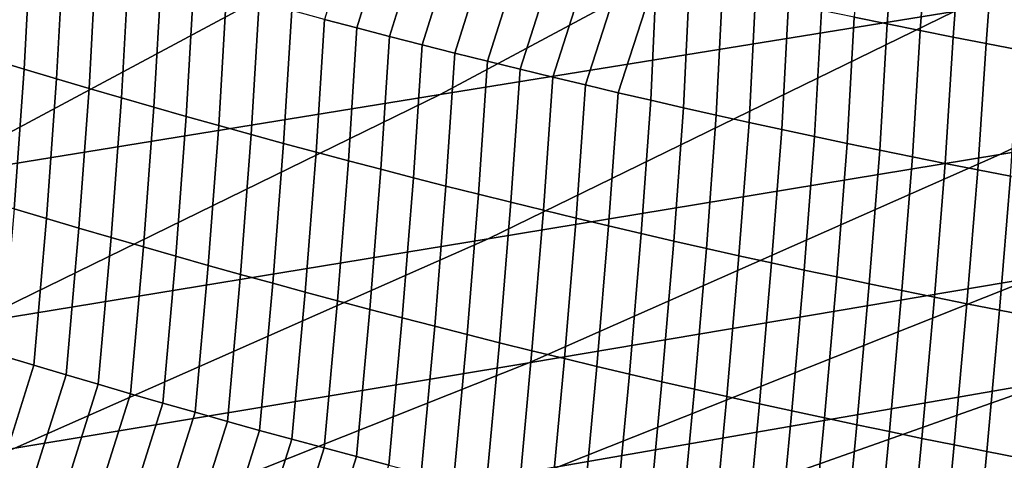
# Model space of a CAD drawing. Header units: metres. Extents: x -240 to 45, y -77 to 27.
# Tile 830 of 1056: x 17.297 to 19.066, y -23.864 to -23.073. Entities that reach past the tile are written whole.
import ezdxf

# ---------------------------------------------------------------- set-up
doc = ezdxf.new("R2010")
doc.units = ezdxf.units.M
doc.layers.add('solid_102011X2', color=7, linetype='CONTINUOUS')

msp = doc.modelspace()

# ---------------------------------------------------------------- linework, layer by layer
at = {"layer": 'solid_102011X2'}
for points in [[(17.857929, -22.580673, 17.847488), (17.038113, -23.060219, 18.042509), (16.126589, -23.20886, 13.85483), (16.951895, -22.726213, 13.659683)], [(19.796864, -22.618654, 30.69668), (18.975557, -23.058271, 30.889181), (18.052521, -23.207588, 26.658361), (18.878597, -22.765177, 26.462709)], [(18.878597, -22.765177, 26.462709), (18.052521, -23.207588, 26.658361), (17.126104, -23.35758, 22.442699), (17.957216, -22.912344, 22.244883)], [(20.789524, -22.761389, 39.398869), (19.961977, -23.164425, 39.585602), (19.057814, -23.315151, 35.327679), (19.889723, -22.909563, 35.135803)], [(17.844624, -23.072556, 124.652649), (17.903187, -23.087984, 124.65538), (17.968372, -22.877325, 124.96431), (17.909344, -22.862139, 124.961853)], [(18.796461, -23.068708, 124.986328), (18.855639, -23.080866, 124.986992), (18.870764, -22.869677, 125.301605), (18.811319, -22.85763, 125.301071)], [(17.903187, -23.087984, 124.65538), (17.961769, -23.10321, 124.657997), (18.027418, -22.892307, 124.966652), (17.968372, -22.877325, 124.96431)], [(18.855639, -23.080866, 124.986992), (18.914795, -23.092817, 124.987534), (18.930187, -22.881519, 125.302025), (18.870764, -22.869677, 125.301605)], [(18.914795, -23.092817, 124.987534), (18.973928, -23.104567, 124.987953), (18.989586, -22.893156, 125.302322), (18.930187, -22.881519, 125.302025)], [(17.961769, -23.10321, 124.657997), (18.020367, -23.118235, 124.660492), (18.086481, -22.907087, 124.96888), (18.027418, -22.892307, 124.966652)], [(18.973928, -23.104567, 124.987953), (19.033031, -23.116108, 124.988243), (19.048958, -22.904591, 125.302498), (18.989586, -22.893156, 125.302322)], [(17.957216, -22.912344, 22.244883), (17.126104, -23.35758, 22.442699), (16.201685, -23.508318, 18.24148), (17.038113, -23.060219, 18.042509)], [(17.247444, -23.14467, 124.320618), (17.30562, -23.162172, 124.324768), (17.318142, -22.92474, 124.622673), (17.259693, -22.907333, 124.618736)], [(18.020367, -23.118235, 124.660492), (18.078983, -23.133059, 124.662872), (18.145563, -22.921667, 124.970985), (18.086481, -22.907087, 124.96888)], [(19.889723, -22.909563, 35.135803), (19.057814, -23.315151, 35.327679), (18.139053, -23.466431, 31.085245), (18.975557, -23.058271, 30.889181)], [(19.033031, -23.116108, 124.988243), (19.092102, -23.127439, 124.988419), (19.108297, -22.915815, 125.302559), (19.048958, -22.904591, 125.302498)], [(17.30562, -23.162172, 124.324768), (17.363806, -23.17948, 124.328804), (17.376598, -22.941954, 124.626488), (17.318142, -22.92474, 124.622673)], [(18.078983, -23.133059, 124.662872), (18.137621, -23.14768, 124.665131), (18.204662, -22.936043, 124.972977), (18.145563, -22.921667, 124.970985)], [(18.137621, -23.14768, 124.665131), (18.196278, -23.162102, 124.667267), (18.263781, -22.950216, 124.974846), (18.204662, -22.936043, 124.972977)], [(17.363806, -23.17948, 124.328804), (17.422001, -23.196592, 124.33271), (17.435062, -22.958971, 124.630173), (17.376598, -22.941954, 124.626488)], [(18.196278, -23.162102, 124.667267), (18.254957, -23.176321, 124.669289), (18.322922, -22.964188, 124.976601), (18.263781, -22.950216, 124.974846)], [(17.422001, -23.196592, 124.33271), (17.480206, -23.213507, 124.336487), (17.493536, -22.975792, 124.633743), (17.435062, -22.958971, 124.630173)], [(18.254957, -23.176321, 124.669289), (18.313658, -23.190338, 124.671188), (18.382082, -22.977957, 124.978241), (18.322922, -22.964188, 124.976601)], [(17.480206, -23.213507, 124.336487), (17.538424, -23.230227, 124.340149), (17.552021, -22.992416, 124.637199), (17.493536, -22.975792, 124.633743)], [(18.313658, -23.190338, 124.671188), (18.372381, -23.204155, 124.672966), (18.441263, -22.991524, 124.979759), (18.382082, -22.977957, 124.978241)], [(17.538424, -23.230227, 124.340149), (17.596653, -23.246746, 124.343681), (17.610516, -23.008842, 124.640526), (17.552021, -22.992416, 124.637199)], [(18.372381, -23.204155, 124.672966), (18.431126, -23.217772, 124.674622), (18.441263, -22.991524, 124.979759)], [(18.489885, -23.231188, 124.676163), (18.500456, -23.00489, 124.981163), (18.441263, -22.991524, 124.979759), (18.431126, -23.217772, 124.674622)], [(18.548653, -23.244402, 124.677574), (18.559658, -23.018057, 124.982437), (18.500456, -23.00489, 124.981163), (18.489885, -23.231188, 124.676163)], [(17.596653, -23.246746, 124.343681), (17.654898, -23.263069, 124.347092), (17.669022, -23.02507, 124.643738), (17.610516, -23.008842, 124.640526)], [(18.607428, -23.257418, 124.678864), (18.618864, -23.031021, 124.983597), (18.559658, -23.018057, 124.982437), (18.548653, -23.244402, 124.677574)], [(17.654898, -23.263069, 124.347092), (17.713154, -23.279192, 124.350388), (17.727541, -23.0411, 124.646828), (17.669022, -23.02507, 124.643738)], [(17.713154, -23.279192, 124.350388), (17.771427, -23.295116, 124.353554), (17.786076, -23.056927, 124.649796), (17.727541, -23.0411, 124.646828)], [(18.666203, -23.270231, 124.680023), (18.67807, -23.043785, 124.984627), (18.618864, -23.031021, 124.983597), (18.607428, -23.257418, 124.678864)], [(18.975557, -23.058271, 30.889181), (18.139053, -23.466431, 31.085245), (17.211168, -23.618341, 26.857634), (18.052521, -23.207588, 26.658361)], [(17.771427, -23.295116, 124.353554), (17.829718, -23.310839, 124.356598), (17.844624, -23.072556, 124.652649), (17.786076, -23.056927, 124.649796)], [(18.724972, -23.282845, 124.681061), (18.73727, -23.056347, 124.985542), (18.67807, -23.043785, 124.984627), (18.666203, -23.270231, 124.680023)], [(18.783731, -23.295256, 124.681976), (18.796461, -23.068708, 124.986328), (18.73727, -23.056347, 124.985542), (18.724972, -23.282845, 124.681061)], [(17.829718, -23.310839, 124.356598), (17.888025, -23.326363, 124.35952), (17.903187, -23.087984, 124.65538), (17.844624, -23.072556, 124.652649)], [(18.842478, -23.307465, 124.682762), (18.855639, -23.080866, 124.986992), (18.796461, -23.068708, 124.986328), (18.783731, -23.295256, 124.681976)], [(17.888025, -23.326363, 124.35952), (17.94635, -23.341684, 124.36232), (17.961769, -23.10321, 124.657997), (17.903187, -23.087984, 124.65538)], [(18.901205, -23.319471, 124.683426), (18.914795, -23.092817, 124.987534), (18.855639, -23.080866, 124.986992), (18.842478, -23.307465, 124.682762)], [(18.959908, -23.33127, 124.68396), (18.973928, -23.104567, 124.987953), (18.914795, -23.092817, 124.987534), (18.901205, -23.319471, 124.683426)], [(17.94635, -23.341684, 124.36232), (18.004696, -23.356804, 124.365005), (18.020367, -23.118235, 124.660492), (17.961769, -23.10321, 124.657997)], [(19.018581, -23.342865, 124.684372), (19.033031, -23.116108, 124.988243), (18.973928, -23.104567, 124.987953), (18.959908, -23.33127, 124.68396)], [(18.004696, -23.356804, 124.365005), (18.063061, -23.371723, 124.367561), (18.078983, -23.133059, 124.662872), (18.020367, -23.118235, 124.660492)], [(19.077221, -23.35425, 124.684654), (19.092102, -23.127439, 124.988419), (19.033031, -23.116108, 124.988243), (19.018581, -23.342865, 124.684372)], [(17.229731, -23.395025, 124.033768), (17.287714, -23.412632, 124.038162), (17.30562, -23.162172, 124.324768), (17.247444, -23.14467, 124.320618)], [(18.063061, -23.371723, 124.367561), (18.121447, -23.386442, 124.369995), (18.137621, -23.14768, 124.665131), (18.078983, -23.133059, 124.662872)], [(18.121447, -23.386442, 124.369995), (18.179855, -23.400957, 124.372307), (18.196278, -23.162102, 124.667267), (18.137621, -23.14768, 124.665131)], [(17.287714, -23.412632, 124.038162), (17.345705, -23.430042, 124.042427), (17.363806, -23.17948, 124.328804), (17.30562, -23.162172, 124.324768)], [(18.179855, -23.400957, 124.372307), (18.238289, -23.415272, 124.374496), (18.254957, -23.176321, 124.669289), (18.196278, -23.162102, 124.667267)], [(19.961977, -23.164425, 39.585602), (19.120495, -23.53582, 39.775482), (18.211906, -23.688892, 35.522785), (19.057814, -23.315151, 35.327679)], [(17.345705, -23.430042, 124.042427), (17.403709, -23.447258, 124.046562), (17.422001, -23.196592, 124.33271), (17.363806, -23.17948, 124.328804)], [(18.238289, -23.415272, 124.374496), (18.296745, -23.429386, 124.376564), (18.313658, -23.190338, 124.671188), (18.254957, -23.176321, 124.669289)], [(17.403709, -23.447258, 124.046562), (17.461725, -23.464279, 124.050575), (17.480206, -23.213507, 124.336487), (17.422001, -23.196592, 124.33271)], [(18.296745, -23.429386, 124.376564), (18.355227, -23.443298, 124.37851), (18.372381, -23.204155, 124.672966), (18.313658, -23.190338, 124.671188)], [(18.052521, -23.207588, 26.658361), (17.211168, -23.618341, 26.857634), (16.279629, -23.77096, 22.644175), (17.126104, -23.35758, 22.442699)], [(17.461725, -23.464279, 124.050575), (17.519756, -23.481102, 124.054459), (17.538424, -23.230227, 124.340149), (17.480206, -23.213507, 124.336487)], [(18.355227, -23.443298, 124.37851), (18.413729, -23.457008, 124.380333), (18.431126, -23.217772, 124.674622), (18.372381, -23.204155, 124.672966)], [(18.413729, -23.457008, 124.380333), (18.47225, -23.47052, 124.382027), (18.489885, -23.231188, 124.676163), (18.431126, -23.217772, 124.674622)], [(17.519756, -23.481102, 124.054459), (17.577799, -23.497728, 124.058212), (17.596653, -23.246746, 124.343681), (17.538424, -23.230227, 124.340149)], [(18.47225, -23.47052, 124.382027), (18.530781, -23.483829, 124.383598), (18.548653, -23.244402, 124.677574), (18.489885, -23.231188, 124.676163)], [(17.577799, -23.497728, 124.058212), (17.635859, -23.514154, 124.061844), (17.654898, -23.263069, 124.347092), (17.596653, -23.246746, 124.343681)], [(18.530781, -23.483829, 124.383598), (18.589317, -23.496939, 124.38504), (18.607428, -23.257418, 124.678864), (18.548653, -23.244402, 124.677574)], [(17.635859, -23.514154, 124.061844), (17.693933, -23.530382, 124.065353), (17.713154, -23.279192, 124.350388), (17.654898, -23.263069, 124.347092)], [(18.589317, -23.496939, 124.38504), (18.647858, -23.509848, 124.386353), (18.666203, -23.270231, 124.680023), (18.607428, -23.257418, 124.678864)], [(18.647858, -23.509848, 124.386353), (18.706392, -23.522554, 124.387535), (18.724972, -23.282845, 124.681061), (18.666203, -23.270231, 124.680023)], [(17.693933, -23.530382, 124.065353), (17.752026, -23.546412, 124.068733), (17.771427, -23.295116, 124.353554), (17.713154, -23.279192, 124.350388)], [(18.706392, -23.522554, 124.387535), (18.764919, -23.535059, 124.388588), (18.783731, -23.295256, 124.681976), (18.724972, -23.282845, 124.681061)], [(17.752026, -23.546412, 124.068733), (17.810137, -23.562239, 124.071983), (17.829718, -23.310839, 124.356598), (17.771427, -23.295116, 124.353554)], [(18.764919, -23.535059, 124.388588), (18.823435, -23.547361, 124.389519), (18.842478, -23.307465, 124.682762), (18.783731, -23.295256, 124.681976)], [(18.823435, -23.547361, 124.389519), (18.881929, -23.55946, 124.39032), (18.901205, -23.319471, 124.683426), (18.842478, -23.307465, 124.682762)], [(19.057814, -23.315151, 35.327679), (18.211906, -23.688892, 35.522785), (17.288485, -23.842539, 31.284605), (18.139053, -23.466431, 31.085245)], [(17.810137, -23.562239, 124.071983), (17.868267, -23.577868, 124.075111), (17.888025, -23.326363, 124.35952), (17.829718, -23.310839, 124.356598)], [(18.881929, -23.55946, 124.39032), (18.940401, -23.571352, 124.390984), (18.959908, -23.33127, 124.68396), (18.901205, -23.319471, 124.683426)], [(17.868267, -23.577868, 124.075111), (17.926418, -23.593294, 124.078117), (17.94635, -23.341684, 124.36232), (17.888025, -23.326363, 124.35952)], [(17.926418, -23.593294, 124.078117), (17.984589, -23.608519, 124.080994), (18.004696, -23.356804, 124.365005), (17.94635, -23.341684, 124.36232)], [(18.940401, -23.571352, 124.390984), (18.998846, -23.583036, 124.391525), (19.018581, -23.342865, 124.684372), (18.959908, -23.33127, 124.68396)], [(18.998846, -23.583036, 124.391525), (19.057257, -23.594513, 124.391945), (19.077221, -23.35425, 124.684654), (19.018581, -23.342865, 124.684372)], [(17.984589, -23.608519, 124.080994), (18.042782, -23.623543, 124.083748), (18.063061, -23.371723, 124.367561), (18.004696, -23.356804, 124.365005)], [(19.057257, -23.594513, 124.391945), (19.115629, -23.60578, 124.392227), (19.135824, -23.365427, 124.684814), (19.077221, -23.35425, 124.684654)], [(18.042782, -23.623543, 124.083748), (18.101, -23.638367, 124.08638), (18.121447, -23.386442, 124.369995), (18.063061, -23.371723, 124.367561)], [(18.101, -23.638367, 124.08638), (18.159241, -23.652987, 124.088875), (18.179855, -23.400957, 124.372307), (18.121447, -23.386442, 124.369995)], [(20.008841, -23.383236, 44.043732), (19.158831, -23.720341, 44.230213), (18.266224, -23.875051, 39.96825), (19.120495, -23.53582, 39.775482)], [(17.265047, -23.675726, 123.763512), (17.322912, -23.693245, 123.768028), (17.345705, -23.430042, 124.042427), (17.287714, -23.412632, 124.038162)], [(18.159241, -23.652987, 124.088875), (18.217506, -23.667406, 124.091255), (18.238289, -23.415272, 124.374496), (18.179855, -23.400957, 124.372307)], [(17.322912, -23.693245, 123.768028), (17.380793, -23.710569, 123.772415), (17.403709, -23.447258, 124.046562), (17.345705, -23.430042, 124.042427)], [(18.217506, -23.667406, 124.091255), (18.275801, -23.681625, 124.093506), (18.296745, -23.429386, 124.376564), (18.238289, -23.415272, 124.374496)], [(18.275801, -23.681625, 124.093506), (18.33412, -23.695642, 124.095627), (18.355227, -23.443298, 124.37851), (18.296745, -23.429386, 124.376564)], [(17.380793, -23.710569, 123.772415), (17.438686, -23.727699, 123.776672), (17.461725, -23.464279, 124.050575), (17.403709, -23.447258, 124.046562)], [(18.33412, -23.695642, 124.095627), (18.392462, -23.709457, 124.097626), (18.413729, -23.457008, 124.380333), (18.355227, -23.443298, 124.37851)], [(18.139053, -23.466431, 31.085245), (17.288485, -23.842539, 31.284605), (16.355679, -23.996843, 27.060255), (17.211168, -23.618341, 26.857634)], [(17.438686, -23.727699, 123.776672), (17.496595, -23.744631, 123.780792), (17.519756, -23.481102, 124.054459), (17.461725, -23.464279, 124.050575)], [(18.392462, -23.709457, 124.097626), (18.450823, -23.723072, 124.099487), (18.47225, -23.47052, 124.382027), (18.413729, -23.457008, 124.380333)], [(17.496595, -23.744631, 123.780792), (17.554522, -23.761366, 123.78479), (17.577799, -23.497728, 124.058212), (17.519756, -23.481102, 124.054459)], [(18.450823, -23.723072, 124.099487), (18.509197, -23.736486, 124.101227), (18.530781, -23.483829, 124.383598), (18.47225, -23.47052, 124.382027)], [(18.509197, -23.736486, 124.101227), (18.567581, -23.749699, 124.102829), (18.589317, -23.496939, 124.38504), (18.530781, -23.483829, 124.383598)], [(17.554522, -23.761366, 123.78479), (17.612463, -23.777903, 123.788651), (17.635859, -23.514154, 124.061844), (17.577799, -23.497728, 124.058212)], [(18.567581, -23.749699, 124.102829), (18.625967, -23.762709, 124.104309), (18.647858, -23.509848, 124.386353), (18.589317, -23.496939, 124.38504)], [(17.612463, -23.777903, 123.788651), (17.670424, -23.794239, 123.792389), (17.693933, -23.530382, 124.065353), (17.635859, -23.514154, 124.061844)], [(18.625967, -23.762709, 124.104309), (18.684349, -23.775518, 124.105652), (18.706392, -23.522554, 124.387535), (18.647858, -23.509848, 124.386353)], [(19.120495, -23.53582, 39.775482), (18.266224, -23.875051, 39.96825), (17.353153, -24.030262, 35.720852), (18.211906, -23.688892, 35.522785)], [(17.670424, -23.794239, 123.792389), (17.728403, -23.810377, 123.79599), (17.752026, -23.546412, 124.068733), (17.693933, -23.530382, 124.065353)], [(18.684349, -23.775518, 124.105652), (18.742727, -23.788126, 124.106865), (18.764919, -23.535059, 124.388588), (18.706392, -23.522554, 124.387535)], [(18.742727, -23.788126, 124.106865), (18.80109, -23.800528, 124.107941), (18.823435, -23.547361, 124.389519), (18.764919, -23.535059, 124.388588)], [(17.728403, -23.810377, 123.79599), (17.786404, -23.826315, 123.799469), (17.810137, -23.562239, 124.071983), (17.752026, -23.546412, 124.068733)], [(18.80109, -23.800528, 124.107941), (18.859438, -23.812727, 124.108887), (18.881929, -23.55946, 124.39032), (18.823435, -23.547361, 124.389519)], [(17.786404, -23.826315, 123.799469), (17.844425, -23.842052, 123.802818), (17.868267, -23.577868, 124.075111), (17.810137, -23.562239, 124.071983)], [(20.025675, -23.566042, 48.508579), (19.168192, -23.868841, 48.690136), (18.297249, -24.025042, 44.419228), (19.158831, -23.720341, 44.230213)], [(18.859438, -23.812727, 124.108887), (18.917763, -23.824718, 124.109703), (18.940401, -23.571352, 124.390984), (18.881929, -23.55946, 124.39032)], [(18.917763, -23.824718, 124.109703), (18.976061, -23.836504, 124.110382), (18.998846, -23.583036, 124.391525), (18.940401, -23.571352, 124.390984)], [(17.844425, -23.842052, 123.802818), (17.902468, -23.85759, 123.806038), (17.926418, -23.593294, 124.078117), (17.868267, -23.577868, 124.075111)], [(18.976061, -23.836504, 124.110382), (19.034325, -23.84808, 124.110939), (19.057257, -23.594513, 124.391945), (18.998846, -23.583036, 124.391525)], [(17.902468, -23.85759, 123.806038), (17.960535, -23.872925, 123.809128), (17.984589, -23.608519, 124.080994), (17.926418, -23.593294, 124.078117)], [(17.960535, -23.872925, 123.809128), (18.018625, -23.888058, 123.812088), (18.042782, -23.623543, 124.083748), (17.984589, -23.608519, 124.080994)], [(19.034325, -23.84808, 124.110939), (19.092552, -23.859444, 124.111359), (19.115629, -23.60578, 124.392227), (19.057257, -23.594513, 124.391945)], [(18.018625, -23.888058, 123.812088), (18.07674, -23.90299, 123.814919), (18.101, -23.638367, 124.08638), (18.042782, -23.623543, 124.083748)], [(18.07674, -23.90299, 123.814919), (18.134884, -23.917721, 123.817627), (18.159241, -23.652987, 124.088875), (18.101, -23.638367, 124.08638)], [(18.134884, -23.917721, 123.817627), (18.193052, -23.932251, 123.820198), (18.217506, -23.667406, 124.091255), (18.159241, -23.652987, 124.088875)], [(17.183737, -23.934231, 123.496849), (17.241451, -23.952021, 123.501755), (17.322912, -23.693245, 123.768028), (17.265047, -23.675726, 123.763512)], [(18.193052, -23.932251, 123.820198), (18.251249, -23.946579, 123.822639), (18.275801, -23.681625, 124.093506), (18.217506, -23.667406, 124.091255)], [(18.211906, -23.688892, 35.522785), (17.353153, -24.030262, 35.720852), (16.425005, -24.186064, 31.486994), (17.288485, -23.842539, 31.284605)], [(17.241451, -23.952021, 123.501755), (17.299181, -23.969616, 123.506523), (17.380793, -23.710569, 123.772415), (17.322912, -23.693245, 123.768028)], [(18.251249, -23.946579, 123.822639), (18.309475, -23.960705, 123.824951), (18.33412, -23.695642, 124.095627), (18.275801, -23.681625, 124.093506)], [(18.309475, -23.960705, 123.824951), (18.367727, -23.974628, 123.827133), (18.392462, -23.709457, 124.097626), (18.33412, -23.695642, 124.095627)], [(17.299181, -23.969616, 123.506523), (17.356924, -23.987019, 123.511154), (17.438686, -23.727699, 123.776672), (17.380793, -23.710569, 123.772415)], [(20.007368, -23.712955, 52.97575), (19.143517, -23.981453, 53.151035), (18.300348, -24.139017, 48.873886), (19.168192, -23.868841, 48.690136)], [(18.367727, -23.974628, 123.827133), (18.425999, -23.988352, 123.829185), (18.450823, -23.723072, 124.099487), (18.392462, -23.709457, 124.097626)], [(17.356924, -23.987019, 123.511154), (17.414686, -24.004225, 123.515656), (17.496595, -23.744631, 123.780792), (17.438686, -23.727699, 123.776672)], [(19.158831, -23.720341, 44.230213), (18.297249, -24.025042, 44.419228), (17.400331, -24.181656, 40.163639), (18.266224, -23.875051, 39.96825)], [(18.425999, -23.988352, 123.829185), (18.484287, -24.001875, 123.8311), (18.509197, -23.736486, 124.101227), (18.450823, -23.723072, 124.099487)], [(17.414686, -24.004225, 123.515656), (17.472464, -24.021235, 123.52002), (17.554522, -23.761366, 123.78479), (17.496595, -23.744631, 123.780792)], [(18.484287, -24.001875, 123.8311), (18.542583, -24.015194, 123.832886), (18.567581, -23.749699, 124.102829), (18.509197, -23.736486, 124.101227)], [(18.542583, -24.015194, 123.832886), (18.600885, -24.028313, 123.834534), (18.625967, -23.762709, 124.104309), (18.567581, -23.749699, 124.102829)], [(20.583347, -23.740459, 66.182709), (19.714926, -23.939318, 66.334969), (18.978043, -24.099651, 62.053612), (19.850779, -23.899506, 61.892853)], [(17.472464, -24.021235, 123.52002), (17.53026, -24.038048, 123.524254), (17.612463, -23.777903, 123.788651), (17.554522, -23.761366, 123.78479)], [(18.600885, -24.028313, 123.834534), (18.659187, -24.041229, 123.836044), (18.684349, -23.775518, 124.105652), (18.625967, -23.762709, 124.104309)], [(17.53026, -24.038048, 123.524254), (17.588076, -24.054665, 123.528351), (17.670424, -23.794239, 123.792389), (17.612463, -23.777903, 123.788651)], [(18.659187, -24.041229, 123.836044), (18.717484, -24.053944, 123.837418), (18.742727, -23.788126, 124.106865), (18.684349, -23.775518, 124.105652)], [(20.415243, -23.778547, 70.620682), (19.544685, -23.943605, 70.765945), (18.839853, -24.105467, 66.488396), (19.714926, -23.939318, 66.334969)], [(17.588076, -24.054665, 123.528351), (17.645912, -24.071081, 123.532318), (17.728403, -23.810377, 123.79599), (17.670424, -23.794239, 123.792389)], [(18.717484, -24.053944, 123.837418), (18.775768, -24.066452, 123.838661), (18.80109, -23.800528, 124.107941), (18.742727, -23.788126, 124.106865)], [(18.775768, -24.066452, 123.838661), (18.834038, -24.078756, 123.839767), (18.859438, -23.812727, 124.108887), (18.80109, -23.800528, 124.107941)], [(17.645912, -24.071081, 123.532318), (17.70377, -24.087301, 123.536148), (17.786404, -23.826315, 123.799469), (17.728403, -23.810377, 123.79599)], [(18.834038, -24.078756, 123.839767), (18.892286, -24.090853, 123.840736), (18.917763, -23.824718, 124.109703), (18.859438, -23.812727, 124.108887)], [(17.70377, -24.087301, 123.536148), (17.76165, -24.103319, 123.539848), (17.844425, -23.842052, 123.802818), (17.786404, -23.826315, 123.799469)], [(19.949085, -23.824083, 57.438892), (19.080111, -24.058344, 57.607067), (18.270529, -24.217178, 53.328175), (19.143517, -23.981453, 53.151035)], [(18.892286, -24.090853, 123.840736), (18.95051, -24.102741, 123.841568), (18.976061, -23.836504, 124.110382), (18.917763, -23.824718, 124.109703)], [(18.95051, -24.102741, 123.841568), (19.008701, -24.114422, 123.84227), (19.034325, -23.84808, 124.110939), (18.976061, -23.836504, 124.110382)], [(17.76165, -24.103319, 123.539848), (17.819551, -24.119139, 123.543419), (17.902468, -23.85759, 123.806038), (17.844425, -23.842052, 123.802818)], [(19.008701, -24.114422, 123.84227), (19.066856, -24.125889, 123.842834), (19.092552, -23.859444, 124.111359), (19.034325, -23.84808, 124.110939)], [(17.819551, -24.119139, 123.543419), (17.87748, -24.134758, 123.546852), (17.960535, -23.872925, 123.809128), (17.902468, -23.85759, 123.806038)]]:
    msp.add_3dface(points, dxfattribs=at)

doc.saveas('drawing.dxf')
